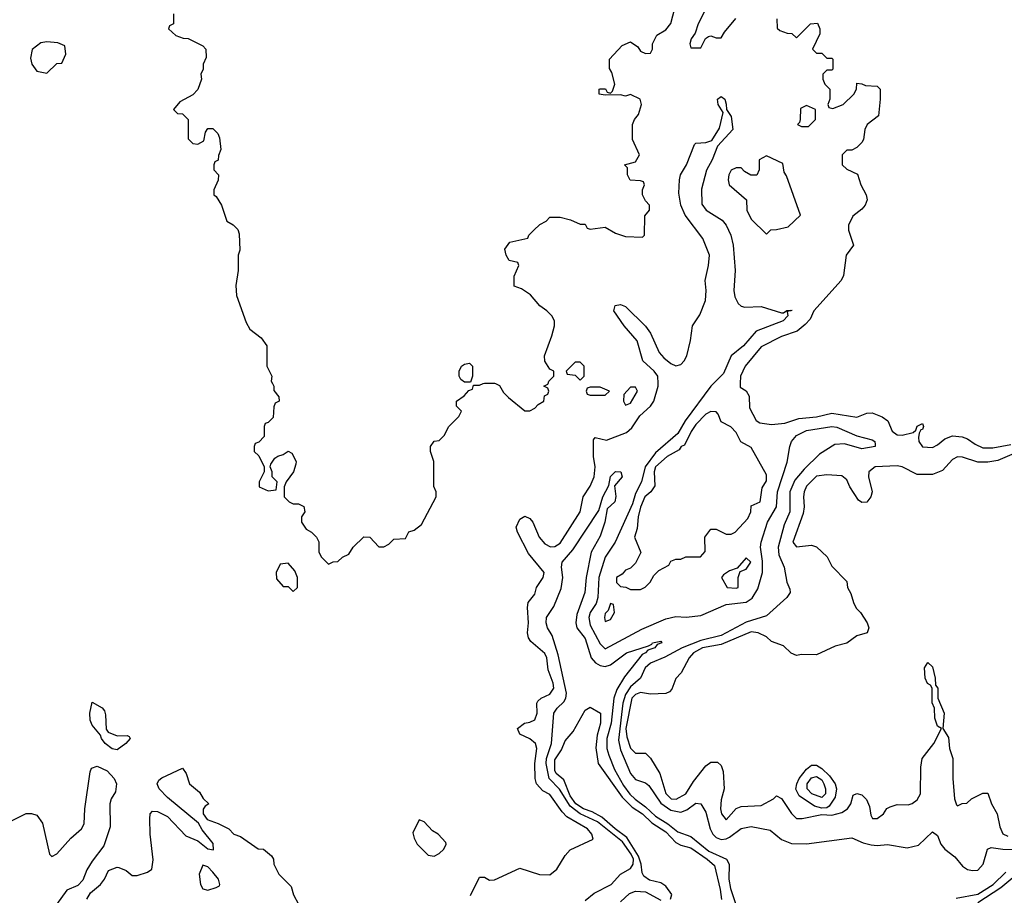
# Model space of a CAD drawing. Header units: inches. Extents: x 2380249 to 2585472, y 382747 to 546448.
# Tile 313 of 626: x 2551602 to 2555516, y 397966 to 401447. Entities that reach past the tile are written whole.
import ezdxf

# ---------------------------------------------------------------- set-up
doc = ezdxf.new("R2010")
doc.units = ezdxf.units.IN
doc.header["$MEASUREMENT"] = 0
doc.layers.add('C5359', color=7, linetype='Continuous')
doc.layers.add('C5450', color=7, linetype='Continuous')

msp = doc.modelspace()

# ---------------------------------------------------------------- linework, layer by layer
at = {"layer": 'C5359', "color": 4}
for points, elevation in [([(2552607, 400000), (2552612, 399990), (2552612.7, 399972.7), (2552632.7, 399947.3), (2552634, 399930), (2552618, 399922), (2552612.7, 399907.3), (2552610, 399866), (2552590, 399846), (2552578, 399842), (2552574, 399830), (2552574, 399790), (2552552.7, 399767.3), (2552538, 399762), (2552534, 399750), (2552534, 399730), (2552552.7, 399712.7), (2552574, 399670), (2552574, 399650), (2552554, 399610), (2552554, 399590), (2552590, 399574), (2552622, 399578), (2552626, 399610), (2552606, 399630), (2552606, 399650), (2552598, 399670), (2552600.4, 399679.6), (2552616.4, 399703.6), (2552628.4, 399711.6), (2552650, 399718), (2552670, 399731.3), (2552683.6, 399723.6), (2552701, 399690), (2552699.8, 399680.2), (2552690.9, 399649.1), (2552662, 399610), (2552654, 399590), (2552654, 399550), (2552674, 399530), (2552690, 399522), (2552710, 399522), (2552731.6, 399511.6), (2552736, 399490), (2552722, 399470), (2552722, 399450), (2552741, 399421), (2552762, 399410), (2552782, 399390), (2552790.9, 399370.9), (2552791.3, 399330), (2552802, 399310), (2552830, 399282), (2552848.4, 399291.6), (2552867.3, 399292.7), (2552886, 399310), (2552910, 399322), (2552928, 399350), (2552970, 399391.3), (2552994, 399390), (2553030, 399352), (2553050, 399351.3), (2553070, 399362), (2553090, 399382), (2553135.3, 399384.7), (2553148.8, 399411.1), (2553170, 399418), (2553199.3, 399440.7), (2553258, 399550), (2553258, 399570), (2553248.4, 399591.6), (2553248.7, 399690), (2553235.3, 399730), (2553235.3, 399750), (2553250, 399772), (2553270, 399774), (2553290, 399794), (2553308, 399830), (2553348, 399870), (2553358, 399890), (2553338, 399910), (2553338, 399930), (2553368.4, 399951.6), (2553387.3, 399972.7), (2553402, 399978), (2553406, 399994), (2553430, 399994), (2553445, 400000)], 28), ([(2553394, 397966), (2553430, 398038), (2553450, 398038), (2553470, 398026.8), (2553490, 398027.3), (2553590, 398074.8), (2553669, 398049), (2553710, 398047.2), (2553737, 398070), (2553770, 398124), (2553790, 398147.3), (2553882, 398190), (2553876.2, 398210), (2553859.7, 398230), (2553777.7, 398277.7), (2553758.2, 398298.2), (2553710, 398366.4), (2553682.2, 398382.2), (2553656.1, 398410), (2553650.6, 398430.6), (2553650.5, 398490), (2553657.7, 398550), (2553652.9, 398570), (2553630, 398587.8), (2553590, 398606.6), (2553581.2, 398630), (2553608.7, 398650), (2553630, 398654), (2553650, 398664.4), (2553658.5, 398690), (2553658, 398730), (2553662, 398738), (2553674.5, 398750), (2553710, 398765.6), (2553724.8, 398790), (2553722.5, 398810), (2553702.5, 398862.5), (2553697.7, 398910), (2553690, 398928), (2553634.6, 398974.6), (2553624.2, 398990), (2553621.2, 399010), (2553625.3, 399050), (2553620.5, 399110), (2553623.7, 399130), (2553650, 399162.8), (2553657, 399190), (2553683.6, 399230), (2553686.6, 399250), (2553625.3, 399325.3), (2553580.7, 399410), (2553576.2, 399430), (2553590, 399461), (2553610, 399473.4), (2553630, 399463.8), (2553642.4, 399450), (2553666.5, 399390), (2553690, 399362.8), (2553711.7, 399351.7), (2553730, 399352.8), (2553750, 399366.2), (2553829.7, 399490), (2553842.6, 399550), (2553870, 399592), (2553886, 399630), (2553889.8, 399670), (2553883.5, 399710), (2553883.3, 399776.7), (2553890, 399786), (2553934.9, 399774.9), (2554014.8, 399805.2), (2554035.3, 399824.7), (2554067.6, 399872.4), (2554109.7, 399910), (2554122.8, 399930), (2554139.8, 399990), (2554139.6, 400000)], 24), ([(2553494, 400000), (2553510, 399992), (2553525.4, 399965.4), (2553545.4, 399945.4), (2553610, 399892), (2553630, 399892), (2553650, 399902), (2553663.1, 399916.9), (2553686, 399930), (2553688.4, 399951.6), (2553702, 399958), (2553706, 399970), (2553702, 399982), (2553686, 399990), (2553702, 399998), (2553702.7, 400000)], 28), ([(2554359.9, 400000), (2554350, 399989.6), (2554247.4, 399852.6), (2554217.7, 399802.3), (2554130, 399724.5), (2554088.2, 399670), (2554074, 399610), (2554050, 399563.6), (2554038.2, 399521.8), (2553969.4, 399370), (2553929.1, 399310.9), (2553903.9, 399230), (2553900.8, 399150), (2553893.3, 399126.7), (2553869.5, 399090), (2553864.8, 399070), (2553870, 399040.3), (2553910, 398965.3), (2553930, 398946), (2554075.3, 399024.7), (2554170, 399065.4), (2554210, 399074), (2554251.5, 399071.5), (2554310, 399078.5), (2554410, 399122.2), (2554490, 399132.1), (2554513.1, 399146.9), (2554535.8, 399184.2), (2554554.2, 399250), (2554554.9, 399294.9), (2554546.8, 399350), (2554549.8, 399370), (2554574.5, 399450), (2554609.8, 399510), (2554614, 399570), (2554652.2, 399687.8), (2554663.6, 399750), (2554669.6, 399770), (2554690, 399793.7), (2554730, 399814), (2554830, 399830.3), (2554850, 399827.2), (2554930, 399792), (2554990, 399777.3), (2555001, 399770), (2555002, 399758), (2555002, 399750), (2554950, 399740.5), (2554880.5, 399760.5), (2554842, 399758), (2554780.7, 399719.3), (2554719.7, 399660.3), (2554683, 399617), (2554664, 399570), (2554664, 399490), (2554640.7, 399439.3), (2554617.2, 399350), (2554620.2, 399320.2), (2554640.9, 399270), (2554650.8, 399210.8), (2554663.6, 399183.6), (2554664.7, 399170), (2554651, 399150), (2554570, 399077.2), (2554490, 399052.2), (2554390, 398999.5), (2554310, 398979.6), (2554234.9, 398950), (2554166.8, 398913.2), (2554110, 398888.9), (2554088.2, 398870), (2554070.1, 398829.9), (2554030, 398794.5), (2554010, 398764.4), (2554000.1, 398730), (2553982.5, 398582.5), (2553990, 398544.4), (2554030, 398450.3), (2554050, 398426.7), (2554090, 398413.4), (2554103.2, 398403.2), (2554150, 398332.6), (2554190, 398305.4), (2554230, 398297.3), (2554253.5, 398306.5), (2554290, 398332.4), (2554310, 398330.6), (2554330, 398297.3), (2554347.3, 398230), (2554357.3, 398210), (2554370, 398196.5), (2554390, 398188.3), (2554410, 398190.2), (2554423, 398197), (2554470, 398232), (2554510, 398239.5), (2554585.1, 398225.1), (2554630, 398188.4), (2554670, 398172.4), (2554730, 398170.4), (2554910, 398194.8), (2554954.4, 398174.4), (2554986.6, 398166.6), (2555010, 398163.8), (2555052.1, 398167.9), (2555130, 398155.3), (2555174.2, 398165.8), (2555230, 398218.8), (2555250, 398204.7), (2555263, 398170), (2555279.1, 398150), (2555319.6, 398119.6), (2555350, 398082), (2555370, 398068.4), (2555390, 398064.4), (2555410, 398066.7), (2555431.2, 398090), (2555449.6, 398150), (2555463.3, 398156.7), (2555510, 398149.2), (2555590, 398146.7)], 24), ([(2554466.5, 400000), (2554466, 399986), (2554490, 399972), (2554502, 399950), (2554503.6, 399903.6), (2554530, 399854), (2554543.6, 399843.6), (2554590, 399838), (2554643.5, 399843.5), (2554698.9, 399861.1), (2554770, 399867.6), (2554830, 399883.1), (2554930, 399867.3), (2554970, 399882.8), (2554990, 399884), (2555030, 399868), (2555052.2, 399852.2), (2555070.5, 399810.5), (2555090, 399796.3), (2555110, 399795.5), (2555153.6, 399806.4), (2555164.7, 399815.3), (2555170, 399831.3), (2555190, 399842), (2555194, 399830), (2555190, 399818), (2555183.6, 399816.4), (2555176.9, 399803.1), (2555174.4, 399785.6), (2555175.5, 399770), (2555190, 399748.8), (2555230, 399746.3), (2555250, 399756.4), (2555279.1, 399780.9), (2555310, 399792), (2555348.8, 399788.8), (2555370, 399781.3), (2555399.6, 399759.6), (2555430, 399744.9), (2555470, 399745.3), (2555541.7, 399758.3)], 28), ([(2555574, 399730), (2555490, 399695.1), (2555450, 399688.2), (2555410, 399688), (2555350, 399708.2), (2555330, 399709.7), (2555310, 399698), (2555270, 399654.7), (2555230, 399638.7), (2555170, 399639.3), (2555110, 399669.3), (2555090, 399673.6), (2555002, 399670), (2554978, 399650), (2554976, 399630), (2554990.8, 399570), (2554984.7, 399550), (2554970, 399528.7), (2554950, 399528), (2554936.4, 399536.4), (2554902, 399590), (2554890, 399618), (2554870, 399634), (2554810, 399638), (2554770, 399631.8), (2554730, 399592.7), (2554720.5, 399570), (2554718, 399550), (2554720.5, 399510), (2554716.7, 399483.3), (2554674.8, 399370), (2554690, 399351), (2554750, 399358), (2554770, 399351.3), (2554811.2, 399311.1), (2554830, 399274), (2554890, 399214), (2554892, 399190), (2554905.4, 399165.4), (2554916, 399130), (2554927.5, 399107.5), (2554944.7, 399090), (2554971.3, 399050), (2554978, 399030), (2554970.9, 399009.1), (2554930, 398998), (2554890, 398968.7), (2554843.5, 398956.5), (2554770, 398922), (2554710, 398924), (2554690, 398919), (2554669.1, 398929.1), (2554638, 398958), (2554590, 398975.3), (2554570, 398994), (2554538, 399010), (2554510, 399013.6), (2554390, 398963.5), (2554316, 398950), (2554280.5, 398930), (2554262.8, 398910), (2554231.3, 398850), (2554210, 398828), (2554194.8, 398785.2), (2554185.4, 398774.6), (2554170, 398768.7), (2554110, 398766), (2554070, 398771.8), (2554050, 398764.5), (2554035.5, 398750), (2554012.2, 398630), (2554015.6, 398595.6), (2554030, 398551), (2554050, 398531.3), (2554090, 398531.3), (2554110, 398511.3), (2554146.4, 398450), (2554170, 398370.8), (2554192, 398350), (2554212.1, 398347.9), (2554249.4, 398370), (2554280.8, 398419.2), (2554330, 398481), (2554350, 398496), (2554376, 398496), (2554390, 398482), (2554398, 398458), (2554402, 398390), (2554390, 398346), (2554388.2, 398310), (2554391.3, 398290), (2554410, 398266), (2554450, 398311), (2554470, 398318.8), (2554550, 398322.8), (2554598, 398350), (2554610, 398362), (2554630.7, 398350.7), (2554670, 398292), (2554690, 398272), (2554712, 398272), (2554790, 398287.3), (2554830, 398284.9), (2554870, 398295.5), (2554893.2, 398310), (2554906, 398330), (2554915.3, 398364.7), (2554930, 398371), (2554950, 398366), (2554967.5, 398347.5), (2554979.8, 398319.8), (2554984.9, 398284.9), (2554991.6, 398271.6), (2555010, 398271.3), (2555035.3, 398290), (2555049, 398311), (2555062, 398318), (2555090, 398326.8), (2555133.6, 398326.4), (2555150, 398331), (2555170, 398346), (2555182.7, 398370), (2555184.5, 398475.5), (2555189.2, 398510), (2555236, 398570), (2555266, 398630), (2555250, 398638), (2555239.3, 398670), (2555238, 398710), (2555229.2, 398730.8), (2555228.7, 398790), (2555222, 398802), (2555210, 398808.7), (2555201.2, 398830), (2555199, 398870), (2555211.3, 398891.3), (2555230, 398874), (2555241, 398830), (2555242, 398802), (2555251.3, 398790), (2555251, 398750), (2555277.3, 398690), (2555271.3, 398630), (2555293.4, 398593.4), (2555297.3, 398550), (2555311, 398510), (2555311.3, 398430), (2555318, 398350), (2555326.4, 398326.4), (2555330, 398322), (2555348.4, 398331.6), (2555367.3, 398332.7), (2555386, 398350), (2555430, 398372), (2555450, 398372), (2555464.7, 398330), (2555487.3, 398290), (2555498, 398238), (2555510, 398211), (2555530, 398201.6)], 28), ([(2553850, 397945.3), (2553885.6, 397974.4), (2553952.7, 398010), (2553989.7, 398050), (2554030, 398072.4), (2554041.3, 398090), (2554041.6, 398110), (2554033.2, 398130), (2553998.4, 398178.3), (2553898.6, 398258.6), (2553829.8, 398290), (2553790, 398320.6), (2553747.8, 398387.8), (2553706.5, 398430), (2553694.4, 398490), (2553696.5, 398510), (2553716.2, 398570), (2553725.3, 398690), (2553738, 398710), (2553765.3, 398734.7), (2553773.3, 398750), (2553776.2, 398770), (2553742.7, 398922.7), (2553719, 398999), (2553700.5, 399030), (2553694.7, 399050), (2553696.3, 399070), (2553725.5, 399114.5), (2553754.1, 399185.9), (2553760.9, 399230), (2553755.8, 399270), (2553758, 399290), (2553800.5, 399339.5), (2553904.6, 399495.4), (2553920.5, 399550), (2553944.2, 399595.8), (2553950, 399630.7), (2553970.6, 399650.6), (2553992, 399650), (2553997.3, 399630), (2553966.8, 399593.2), (2553972, 399552), (2553967.7, 399530), (2553938, 399502), (2553928, 399450), (2553910, 399394), (2553873.8, 399330), (2553853.8, 399230), (2553848.9, 399170), (2553817.2, 399082.8), (2553813.1, 399050), (2553816.5, 399030), (2553850, 398987), (2553874.2, 398910), (2553890.7, 398890.7), (2553910, 398879.2), (2553930, 398875.9), (2553950, 398882.4), (2554014, 398930), (2554101.7, 398958.3), (2554115.5, 398964.5), (2554117.2, 398970), (2554150, 398976.3), (2554154.9, 398970), (2554136.4, 398963.6), (2554127.3, 398950), (2554098.8, 398941.2), (2554090.3, 398930), (2554076.8, 398923.2), (2554005.7, 398834.2), (2553976.2, 398783.8), (2553963.7, 398750), (2553952.9, 398650), (2553936.1, 398590), (2553935.9, 398550), (2553943.6, 398523.6), (2553966.9, 398466.9), (2554002.6, 398402.6), (2554027.8, 398367.8), (2554048.1, 398348.1), (2554090, 398318.5), (2554130, 398280.9), (2554179.1, 398250), (2554218.4, 398218.4), (2554270, 398200.2), (2554341.2, 398141.2), (2554412.2, 398110), (2554421.7, 398090), (2554420.3, 398030), (2554426.9, 397993.1), (2554450, 397926)], 16), ([(2554189.3, 397950.7), (2554194.5, 397970), (2554170, 398002.7), (2554150, 398016.2), (2554106, 398026), (2554082.8, 398042.8), (2554076.1, 398056.1), (2554072.4, 398090), (2554061.7, 398121.7), (2554015.8, 398195.8), (2553968.7, 398230), (2553916.8, 398276.8), (2553878.3, 398298.3), (2553842.9, 398310), (2553812.8, 398330), (2553790, 398362.4), (2553765.3, 398425.3), (2553735.1, 398450), (2553730, 398462), (2553730, 398504.7), (2553755.5, 398544.5), (2553770, 398581), (2553802, 398618), (2553850, 398702), (2553870, 398714), (2553910.7, 398690), (2553910.5, 398650.5), (2553897.3, 398602.7), (2553892, 398552), (2553901, 398490), (2553997, 398356.9), (2554036.8, 398316.8), (2554077.4, 398290), (2554115, 398255), (2554170, 398219), (2554210, 398176.9), (2554230, 398166), (2554270, 398154.9), (2554335.3, 398110), (2554364.5, 398084.5), (2554386.4, 397990), (2554391.2, 397950)], 12), ([(2551570, 398262), (2551628.8, 398291.1), (2551650, 398291), (2551670, 398284.7), (2551693.7, 398253.7), (2551721, 398130), (2551730, 398121), (2551750, 398131), (2551806.4, 398193.6), (2551847.6, 398230), (2551858.9, 398250), (2551861.3, 398310), (2551882.9, 398457.1), (2551887.7, 398472.3), (2551910, 398480.3), (2551950, 398461.7), (2551977.4, 398430), (2551986.7, 398410), (2551982.8, 398377.2), (2551966, 398350), (2551960.5, 398330), (2551961.6, 398238.4), (2551937.5, 398162.5), (2551890, 398102), (2551870, 398068), (2551853.4, 398026.6), (2551834, 398006), (2551790, 397986.6), (2551748.4, 397930)], 24), ([(2551869.4, 397950.6), (2551884.1, 397975.9), (2551924, 398010), (2551939, 398030), (2551955.3, 398064.7), (2551990, 398078), (2551996.9, 398076.9), (2552025.4, 398065.4), (2552050, 398044.7), (2552070, 398044.7), (2552110, 398058), (2552128, 398070), (2552132.9, 398107.1), (2552121.2, 398210), (2552119.3, 398270), (2552121.2, 398290), (2552130, 398301), (2552150, 398299.3), (2552190, 398279.5), (2552262.5, 398202.5), (2552310, 398182.8), (2552350, 398151.3), (2552373.2, 398146.8), (2552372.1, 398172.1), (2552327.2, 398227.2), (2552312.9, 398252.9), (2552190, 398354.5), (2552157, 398390), (2552149.3, 398410), (2552155.5, 398424.5), (2552166.8, 398433.2), (2552250, 398471.3), (2552264.7, 398450), (2552278, 398410), (2552316.9, 398376.9), (2552331.6, 398351.6), (2552354, 398330), (2552339.6, 398320.4), (2552331.6, 398308.4), (2552331.3, 398290), (2552347.1, 398267.1), (2552391.6, 398251.6), (2552434, 398230), (2552454, 398210), (2552479.8, 398199.8), (2552550, 398151.3), (2552572, 398150), (2552603.6, 398123.6), (2552611.3, 398110), (2552612, 398090), (2552632, 398050), (2552682, 398002), (2552691.3, 397968.7), (2552710, 397931)], 24), ([(2555324.4, 397955.6), (2555410, 397971), (2555470.9, 398009.1), (2555521.5, 398058.5)], 16), ([(2555410, 397937.5), (2555502.3, 397997.7), (2555550, 398036.9)], 12), ([(2553990, 397941), (2554026.6, 397973.4), (2554050, 397982.6), (2554090, 397980.4), (2554150, 397946.7)], 12)]:
    msp.add_lwpolyline(points, dxfattribs=dict(at, elevation=elevation))
for points, elevation in [([(2553910, 399986), (2553870, 399986), (2553858, 399982), (2553854, 399970), (2553858, 399958), (2553870, 399954), (2553930, 399954), (2553946, 399970)], 28), ([(2554050, 399986), (2554030, 399986), (2554003.6, 399956.4), (2554002, 399930), (2554010, 399914), (2554030, 399922), (2554058, 399970)], 28), ([(2554350, 399888.7), (2554330, 399879), (2554290, 399837.2), (2554270.8, 399810), (2554244.5, 399755.5), (2554232, 399750), (2554223.5, 399736.5), (2554176, 399710), (2554130, 399668.7), (2554124.4, 399650), (2554126.2, 399593.8), (2554110.5, 399569.5), (2554086.7, 399550), (2554070, 399508.7), (2554060.4, 399470), (2554056.3, 399423.7), (2554046, 399390), (2554071.2, 399328.9), (2554050, 399286), (2554030, 399266), (2554010, 399258), (2553996.9, 399243.1), (2553974, 399230), (2553974, 399210), (2553990, 399194), (2554011.6, 399191.6), (2554030, 399182), (2554070, 399182), (2554088.4, 399191.6), (2554108.4, 399211.6), (2554123.1, 399236.9), (2554143.1, 399256.9), (2554182, 399278), (2554190, 399294), (2554210, 399302), (2554230, 399302), (2554250, 399311.3), (2554308, 399312), (2554327.3, 399332.7), (2554326, 399390), (2554350, 399422), (2554370, 399422), (2554410, 399402), (2554430, 399402), (2554446, 399410), (2554496.4, 399463.6), (2554508, 399490), (2554510, 399514), (2554546, 399530), (2554554, 399586), (2554570, 399614), (2554570, 399638), (2554510, 399746), (2554468.8, 399768.9), (2554450, 399806), (2554428.4, 399828.4), (2554390, 399848), (2554379, 399879), (2554370, 399888)], 28), ([(2552670, 399286), (2552638, 399282), (2552622, 399250), (2552623.6, 399223.6), (2552650, 399194), (2552670, 399194), (2552690, 399174), (2552706, 399190), (2552706, 399230), (2552696.4, 399256.4)], 28), ([(2554490, 399308), (2554454, 399266), (2554423.6, 399256.4), (2554399.6, 399240.4), (2554392, 399230), (2554414, 399190), (2554450, 399186.8), (2554458, 399190), (2554458, 399230), (2554466, 399254), (2554490, 399262), (2554508, 399290)], 28), ([(2553950, 399126), (2553942, 399098), (2553930, 399086), (2553926.8, 399070), (2553930, 399054), (2553950, 399062), (2553966, 399090), (2553962, 399122)], 28), ([(2551990, 398600.7), (2552030, 398602), (2552038, 398598), (2552042, 398590), (2552024.7, 398570), (2551990, 398544.5), (2551970, 398548.2), (2551942, 398570), (2551927, 398590), (2551923.2, 398603.2), (2551890, 398642), (2551882.9, 398662.9), (2551880.9, 398690), (2551890, 398734), (2551930, 398711.3), (2551939.1, 398699.1), (2551944, 398684), (2551946.4, 398626.4), (2551954.4, 398614.4)], 24), ([(2554790, 398312.4), (2554761.3, 398321.3), (2554701.1, 398361.1), (2554687.7, 398387.7), (2554690.9, 398410), (2554700.4, 398430), (2554730, 398467.4), (2554750, 398483.2), (2554770, 398483.2), (2554790.9, 398470.9), (2554821.4, 398441.4), (2554843.6, 398410), (2554849.1, 398390), (2554843.5, 398356.5), (2554819.7, 398320.3), (2554810, 398314.7)], 28), ([(2554790, 398355.6), (2554751.4, 398370), (2554732.6, 398390), (2554732.8, 398410), (2554750, 398433.1), (2554770, 398438.9), (2554790, 398426), (2554798.5, 398410), (2554805.5, 398390), (2554805.3, 398370)], 24), ([(2553190, 398266), (2553165.4, 398214.6), (2553170, 398194), (2553182, 398170), (2553225.4, 398125.4), (2553250, 398122), (2553270, 398132), (2553288, 398150), (2553298, 398170), (2553296.4, 398176.4), (2553266, 398210), (2553243.1, 398223.1), (2553210, 398258)], 28), ([(2552330, 398086), (2552316, 398050), (2552321, 398010), (2552330, 397992), (2552350, 397986.8), (2552383.1, 397996.9), (2552396.4, 398003.6), (2552398, 398010), (2552393.2, 398030), (2552370, 398059), (2552350, 398079)], 24)]:
    msp.add_lwpolyline(points, close=True, dxfattribs=dict(at, elevation=elevation))
at = {"layer": 'C5450', "color": 4}
for points, elevation in [([(2553702.7, 400000), (2553706, 400010), (2553726, 400030), (2553726, 400050), (2553710, 400058), (2553689.1, 400089.1), (2553688.7, 400110), (2553718, 400190), (2553728.7, 400230), (2553728, 400250), (2553718, 400270), (2553698, 400290), (2553669.3, 400309.3), (2553632.9, 400352.9), (2553596.4, 400376.4), (2553567.3, 400387.3), (2553567.3, 400427.3), (2553586, 400470), (2553582, 400482), (2553548, 400490), (2553535.3, 400510), (2553530, 400534), (2553550, 400562), (2553622, 400578), (2553626, 400590), (2553646, 400610), (2553670, 400632), (2553694.6, 400645.4), (2553710, 400662), (2553750, 400662), (2553791.2, 400651.1), (2553830, 400634), (2553850, 400634), (2553858, 400618), (2553870, 400614), (2553930, 400622), (2553970, 400598), (2554010, 400584.7), (2554078, 400582), (2554086, 400590), (2554087.3, 400667.3), (2554106, 400690), (2554106, 400710), (2554090, 400726), (2554078, 400750), (2554078, 400770), (2554086, 400790), (2554082, 400802), (2554070, 400806), (2554028.7, 400808.7), (2554018, 400830), (2554018, 400858), (2554006, 400870), (2554050, 400882), (2554066, 400910), (2554038, 400970), (2554038, 401030), (2554046, 401050), (2554062, 401070), (2554074, 401110), (2554068, 401130), (2554030, 401148.7), (2554010, 401142), (2553990, 401148), (2553930, 401146), (2553906, 401150), (2553906, 401170), (2553910, 401172), (2553931.3, 401171.3), (2553938, 401158), (2553950, 401154), (2553958, 401162), (2553968, 401190), (2553956.4, 401236.4), (2553947.3, 401252.7), (2553946, 401290), (2553996.4, 401343.6), (2554030, 401358), (2554058.8, 401338.8), (2554070, 401322), (2554090, 401312), (2554110, 401314), (2554118, 401330), (2554118, 401350), (2554135.3, 401384.7), (2554170, 401406), (2554190, 401432), (2554215.3, 401530)], 28), ([(2552214, 401470), (2552214, 401430), (2552198, 401422), (2552194, 401410), (2552223.6, 401383.6), (2552252.7, 401372.7), (2552271.6, 401371.6), (2552330, 401342), (2552342, 401330), (2552343.6, 401296.4), (2552332, 401270), (2552332, 401250), (2552322, 401230), (2552324.7, 401210), (2552310.9, 401169.1), (2552290, 401148), (2552239.6, 401120.4), (2552214, 401090), (2552230, 401074), (2552250, 401072), (2552272, 401050), (2552272.7, 400972.7), (2552290, 400954), (2552310, 400952), (2552334.6, 400965.4), (2552340.4, 400999.6), (2552350, 401014), (2552370, 401014), (2552390, 400994), (2552396.9, 400976.9), (2552402, 400930), (2552392.7, 400907.3), (2552391.6, 400888.4), (2552378, 400882), (2552374, 400870), (2552374, 400850), (2552392, 400830), (2552391.6, 400808.4), (2552374, 400770), (2552374, 400750), (2552383.6, 400743.6), (2552404.7, 400710), (2552426, 400646), (2552450.9, 400630.9), (2552470, 400612), (2552475.3, 400595.3), (2552478, 400530), (2552471.3, 400510), (2552471.3, 400450), (2552461, 400390), (2552464.7, 400350), (2552502.8, 400242.8), (2552516.9, 400216.9), (2552562, 400182), (2552584.7, 400150), (2552584.7, 400070), (2552604.7, 400030), (2552602, 400010), (2552607, 400000)], 28), ([(2554323.5, 401476.5), (2554298.8, 401430), (2554287.3, 401392.7), (2554271.3, 401370), (2554266, 401350), (2554270, 401334), (2554310, 401334), (2554328.4, 401371.6), (2554340.4, 401379.6), (2554350, 401382), (2554370, 401374), (2554390, 401374), (2554403.1, 401396.9), (2554449.1, 401450.9)], 28), ([(2554611.3, 401450), (2554612.7, 401412.7), (2554623.6, 401403.6), (2554652.7, 401392.7), (2554671.6, 401391.6), (2554690, 401374), (2554746, 401430), (2554772.7, 401432.7), (2554782, 401410), (2554782, 401390), (2554754, 401330), (2554770, 401314), (2554790, 401314), (2554810, 401294), (2554830, 401294), (2554834, 401290), (2554834, 401250), (2554830, 401246), (2554810, 401246), (2554794, 401230), (2554794, 401210), (2554802, 401190), (2554822, 401170), (2554822, 401130), (2554814, 401110), (2554818, 401098), (2554834, 401094), (2554875.3, 401110), (2554918, 401150), (2554928, 401170), (2554930, 401194), (2554950, 401192), (2554964.7, 401184.7), (2555010, 401182), (2555022, 401170), (2555022, 401130), (2555016, 401064), (2554970.7, 401029.3), (2554961, 401010), (2554956, 400970), (2554950, 400958), (2554930, 400938), (2554910, 400928), (2554890, 400928), (2554872, 400910), (2554872, 400870), (2554890, 400852), (2554932, 400832), (2554946, 400790), (2554966.8, 400750), (2554970.7, 400730), (2554962.8, 400710), (2554950, 400694), (2554914.4, 400665.6), (2554896, 400630), (2554896, 400610), (2554916, 400550), (2554887.7, 400510), (2554876.3, 400430), (2554867.7, 400410), (2554759.1, 400290), (2554743.8, 400256.2), (2554724.9, 400235.1), (2554692, 400208), (2554630, 400187), (2554550, 400146), (2554485.5, 400070), (2554467.7, 400030), (2554466.5, 400000)], 28), ([(2554139.6, 400000), (2554139.1, 400030), (2554124.2, 400050), (2554079.1, 400090), (2554056.9, 400170), (2554005.1, 400230), (2553964, 400290), (2553968.7, 400310), (2553990, 400314.8), (2554010, 400306.8), (2554090, 400228), (2554110, 400200.7), (2554144.1, 400124.1), (2554162.3, 400102.3), (2554190, 400080.3), (2554210, 400070.4), (2554230, 400076.3), (2554243.7, 400090), (2554254.5, 400110), (2554268.6, 400171.4), (2554276, 400230), (2554306.1, 400273.9), (2554328.3, 400330), (2554331.2, 400370), (2554327.2, 400410), (2554340.5, 400470), (2554344.2, 400510), (2554317.2, 400577.2), (2554247.6, 400670), (2554230, 400709), (2554222.5, 400757.5), (2554224.5, 400810), (2554229.4, 400830), (2554252.7, 400870), (2554284, 400950), (2554290, 400956), (2554330, 400958), (2554353.6, 400966.4), (2554384.1, 401015.9), (2554398, 401078), (2554379, 401110), (2554375.3, 401130), (2554390, 401141), (2554404.7, 401130), (2554410.9, 401110.9), (2554411.3, 401090), (2554430, 401062), (2554437.3, 401010), (2554376.3, 400943.7), (2554354.9, 400890), (2554331.5, 400848.4), (2554312.3, 400772.3), (2554313.7, 400713.7), (2554330.5, 400690), (2554394.4, 400650), (2554410.2, 400630.2), (2554428.8, 400590), (2554438.3, 400550), (2554446.3, 400450), (2554440.8, 400370), (2554444.8, 400344.8), (2554458.6, 400318.6), (2554470, 400307.7), (2554484.4, 400304.4), (2554550, 400307), (2554630, 400282), (2554638, 400282), (2554651, 400291), (2554669, 400291), (2554670, 400294), (2554670.9, 400290.9), (2554652.7, 400287.3), (2554654.8, 400270), (2554636.3, 400250), (2554530, 400208), (2554479.5, 400150), (2554430.4, 400110), (2554399.1, 400040.9), (2554359.9, 400000)], 24), ([(2553445, 400000), (2553450, 400002), (2553490, 400002), (2553494, 400000)], 28)]:
    msp.add_lwpolyline(points, dxfattribs=dict(at, elevation=elevation))
at = {"layer": 'C5450', "color": 4, "elevation": 28}
for points in [[(2551710, 401359), (2551686, 401354), (2551652, 401328), (2551646, 401294), (2551651.3, 401270), (2551670, 401242), (2551710, 401234), (2551750, 401272), (2551770, 401274), (2551786, 401310), (2551782, 401342), (2551754.6, 401354.6)], [(2554730, 401106), (2554706, 401094), (2554704.7, 401050), (2554702, 401038), (2554694, 401030), (2554710, 401022), (2554730, 401022), (2554738, 401022), (2554766, 401050), (2554766, 401090)], [(2554570, 400906), (2554542, 400890), (2554542, 400850), (2554531.6, 400828.4), (2554508.4, 400828.4), (2554483.1, 400843.1), (2554470, 400858), (2554450, 400858), (2554430, 400848), (2554421, 400830), (2554418, 400810), (2554422, 400790), (2554491, 400731), (2554492, 400690), (2554510, 400654), (2554570, 400594), (2554588.4, 400611.6), (2554610, 400612), (2554656.4, 400623.6), (2554706, 400670), (2554650, 400826), (2554640.4, 400840.4), (2554635.3, 400875.3)], [(2553370, 400006), (2553356.4, 400016.4), (2553348.7, 400030), (2553348.7, 400050), (2553358, 400070), (2553370, 400078), (2553390, 400082), (2553402, 400070), (2553402, 400030), (2553394, 400006), (2553390, 400006)], [(2553830, 400086), (2553810, 400086), (2553774, 400050), (2553778, 400038), (2553810, 400034), (2553830, 400014), (2553846, 400030), (2553846, 400070)]]:
    msp.add_lwpolyline(points, close=True, dxfattribs=at)

doc.saveas('drawing.dxf')
